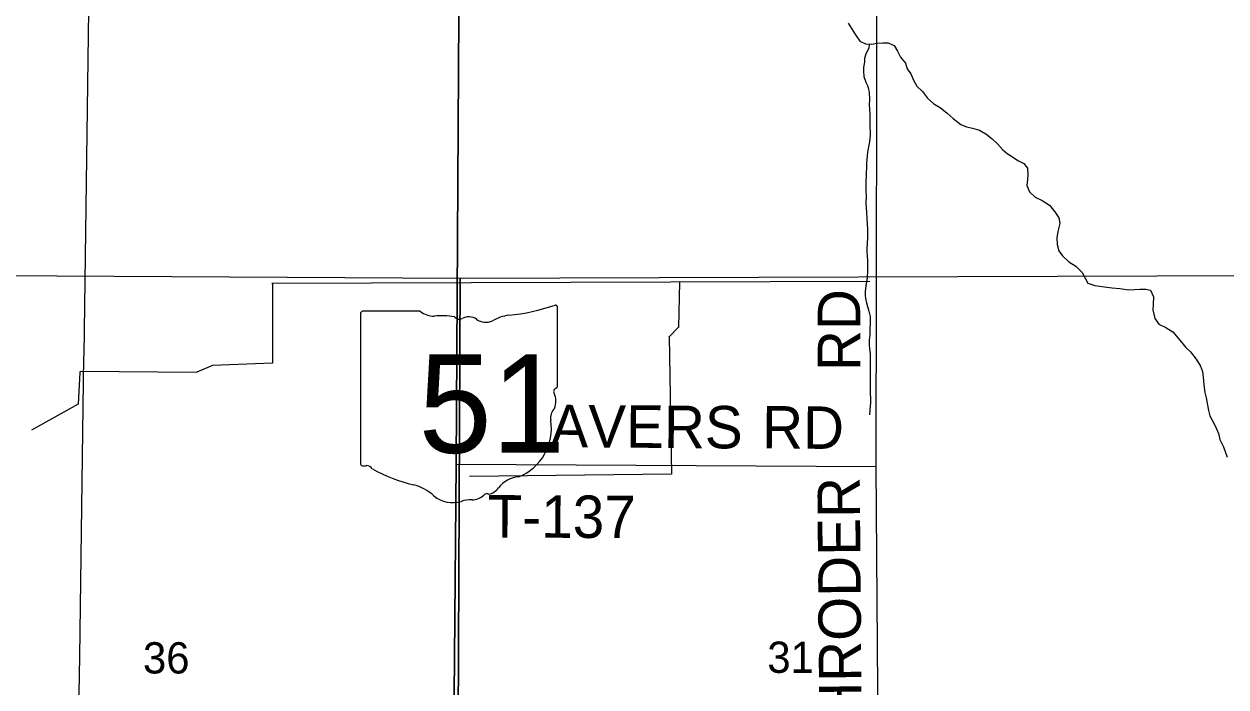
# Model space of a CAD drawing. Extents: x 1588073 to 2013523, y 1090242 to 1357120.
# Drawn here: x 1746125 to 1754621, y 1252468 to 1257155 of the extents above; entities that cross this region are included whole.
import ezdxf

# ---------------------------------------------------------------- set-up
doc = ezdxf.new("R2010")
doc.units = 0
for name, color, linetype in [('GM_X_Minor_River', 7, 'Continuous'), ('GM_X_Section', 7, 'Continuous'), ('GM_X_Section_Text', 7, 'Continuous'), ('GM_X_State_Location', 7, 'Continuous'), ('GM_X_State_Route', 7, 'Continuous'), ('GM_X_State_Shield', 7, 'Continuous'), ('GM_X_Township', 7, 'Continuous'), ('GM_X_Township_Road', 7, 'Continuous'), ('GM_X_Township_Road_Text', 7, 'Continuous')]:
    doc.layers.add(name, color=color, linetype=linetype)

msp = doc.modelspace()

# ---------------------------------------------------------------- linework, layer by layer
at = {"layer": 'GM_X_Minor_River'}
for p, q in [((1752104.5, 1255335.1), (1747877.2, 1255319.3)), ((1747877.2, 1255319.3), (1747881.3, 1255321.3)), ((1747881.3, 1255321.3), (1747880.9, 1254756.1)), ((1750758.8, 1255328.9), (1750752, 1255008.3)), ((1750752, 1255010.3), (1750685, 1254943.2)), ((1750685, 1254943.2), (1750685, 1254945.2)), ((1750685, 1254945.2), (1750702.6, 1253972.9)), ((1750752, 1255008.3), (1750752, 1255010.3)), ((1746520.3, 1254692.1), (1746507, 1254467.8)), ((1746522.4, 1254698), (1746520.3, 1254692.1)), ((1747345.3, 1254691.9), (1746522.4, 1254698)), ((1747347.3, 1254693.9), (1747345.3, 1254691.9)), ((1747456.1, 1254740.4), (1747347.3, 1254693.9)), ((1747880.9, 1254756.1), (1747456.1, 1254740.4)), ((1747456.1, 1254740.4), (1747456.1, 1254740.4)), ((1747880.9, 1254756.1), (1747880.9, 1254756.1)), ((1746507, 1254467.8), (1746177.8, 1254282.3)), ((1746507, 1254467.8), (1746507, 1254467.8)), ((1750702.6, 1253972.9), (1749272.6, 1253956)), ((1750702.6, 1253972.9), (1750702.6, 1253972.9))]:
    msp.add_line(p, q, dxfattribs=at)
for points in [[(1751949.4, 1257159.9), (1751984.8, 1257105.4), (1752006.5, 1257071.1), (1752032.1, 1257032.8), (1752071.9, 1257014.3), (1752115.9, 1257011.9), (1752154.1, 1257019.5), (1752196.1, 1257021.1), (1752232.1, 1257022.7), (1752276, 1257002.2), (1752299.6, 1256961.9), (1752321.2, 1256921.6), (1752354.7, 1256879.1), (1752368.3, 1256836.9), (1752394, 1256802.6), (1752411.5, 1256758.3), (1752435.1, 1256716), (1752474.7, 1256677.5), (1752510.3, 1256631), (1752555.9, 1256590.4), (1752599.6, 1256563.9), (1752649.3, 1256525.4), (1752692.9, 1256486.8), (1752746.5, 1256444.2), (1752786.4, 1256427.7), (1752828.3, 1256419.3), (1752878.2, 1256404.7), (1752924, 1256378.2), (1752967.6, 1256343.7), (1753005.3, 1256307.2), (1753040.9, 1256266.8), (1753074.6, 1256238.4), (1753112.4, 1256215.9), (1753150.2, 1256189.5), (1753192, 1256169), (1753217.6, 1256134.7), (1753221.2, 1256090.5), (1753218.8, 1256054.5), (1753212.4, 1256012.5), (1753231.9, 1255968.2), (1753271.6, 1255931.7), (1753321.3, 1255907.1), (1753373, 1255874.5), (1753410.6, 1255828), (1753440.2, 1255783.6), (1753445.8, 1255745.5), (1753433.1, 1255687.5), (1753424.7, 1255643.5), (1753428.2, 1255595.3), (1753439.7, 1255551.1), (1753465.4, 1255516.8), (1753509, 1255472.3), (1753558.7, 1255441.7), (1753604.3, 1255399.1), (1753625.9, 1255358.8), (1753643.5, 1255322.6), (1753693.4, 1255306), (1753729.4, 1255301.6), (1753779.3, 1255295.1), (1753815.3, 1255290.7), (1753871.3, 1255284.1), (1753933.2, 1255275.5), (1753973.3, 1255277.1), (1754011.3, 1255280.7), (1754053.4, 1255280.2), (1754087.3, 1255271.9), (1754108.8, 1255225.6), (1754106.3, 1255171.5), (1754103.9, 1255133.4), (1754117.3, 1255073.1), (1754146.9, 1255032.8), (1754194.6, 1255008.2), (1754244.4, 1254979.6), (1754283.9, 1254933.1), (1754337.3, 1254868.4), (1754371, 1254838), (1754410.5, 1254785.5), (1754440, 1254735.1), (1754455.6, 1254698.9), (1754459.2, 1254658.7), (1754464.6, 1254604.6), (1754472.1, 1254548.4), (1754479.7, 1254512.2), (1754496.8, 1254421.8), (1754506.4, 1254385.7), (1754543.7, 1254313.1)], [(1752099.3, 1257012.8), (1752095.6, 1256984), (1752075.2, 1256944.1), (1752066.8, 1256910.2), (1752064.6, 1256884.1), (1752058.2, 1256850.1), (1752057.9, 1256822.1), (1752061.5, 1256783.9), (1752075.1, 1256743.7), (1752086.9, 1256719.6), (1752094.6, 1256695.4), (1752098.3, 1256667.3), (1752099.9, 1256625.2), (1752099.4, 1256579.1), (1752101.2, 1256557.1), (1752102.7, 1256510.9), (1752102.3, 1256466.8), (1752103.8, 1256424.7), (1752105.5, 1256392.6), (1752105.2, 1256368.6), (1752103, 1256346.6), (1752100.8, 1256322.6), (1752094.4, 1256286.5), (1752088, 1256248.5), (1752083.7, 1256220.5), (1752081.5, 1256198.5), (1752079.1, 1256168.4), (1752078.8, 1256136.4), (1752076.5, 1256106.3), (1752078.2, 1256080.3), (1752075.8, 1256040.2), (1752075.1, 1255968.1), (1752076.8, 1255944), (1752076.2, 1255885.9), (1752077.9, 1255855.8), (1752079.5, 1255819.7), (1752081.1, 1255781.6), (1752084.7, 1255739.5), (1752086.3, 1255703.4), (1752088.1, 1255677.3), (1752085.8, 1255655.3), (1752085.2, 1255597.1), (1752083, 1255575.1), (1752082.7, 1255551.1), (1752084.3, 1255509), (1752086.1, 1255486.9), (1752085.8, 1255464.9), (1752087.5, 1255432.8), (1752087.3, 1255408.7), (1752084.8, 1255362.6), (1752076.2, 1255304.6), (1752069.7, 1255262.6), (1752069.5, 1255238.5), (1752073.2, 1255214.4), (1752080.9, 1255184.3), (1752086.7, 1255158.2), (1752096.3, 1255124), (1752105.9, 1255087.8), (1752105.4, 1255035.7), (1752103.1, 1255003.7), (1752102.6, 1254957.6), (1752098.2, 1254919.6), (1752097.9, 1254887.5), (1752101.5, 1254857.4), (1752105.2, 1254823.3), (1752106.9, 1254797.2), (1752105.5, 1254662.9), (1752105.2, 1254632.9), (1752106.9, 1254598.8), (1752106.2, 1254538.6), (1752108, 1254514.6), (1752107.6, 1254476.5), (1752105.3, 1254452.5), (1752103.1, 1254426.4), (1752100.7, 1254392.4)], [(1754543.7, 1254313.1), (1754569.1, 1254260.8), (1754576.7, 1254216.6), (1754604.2, 1254166.2), (1754617.8, 1254126), (1754629.4, 1254091.8)]]:
    msp.add_lwpolyline(points, dxfattribs=at)
at = {"layer": 'GM_X_Section'}
for points in [[(1743908.5, 1255388.1), (1749207.2, 1255358.6), (1749184.2, 1250111.8), (1743847.2, 1250107.6)], [(1749207.2, 1255358.6), (1754836.6, 1255376.1), (1754851.5, 1250122.9), (1749184.2, 1250111.8)]]:
    msp.add_lwpolyline(points, close=True, dxfattribs=at)
at = {"layer": 'GM_X_State_Route'}
msp.add_lwpolyline([(1749132.8, 1248594.3), (1749179.9, 1254041.7), (1749203, 1258015.3), (1749199.5, 1259643.7)], dxfattribs=at)
at = {"layer": 'GM_X_State_Shield'}
for p, q in [((1748504, 1255105.4), (1748504, 1254048.7)), ((1748925.4, 1255123.5), (1748517.7, 1255123.5)), ((1749896.1, 1254597), (1749896.1, 1255149.7)), ((1749896, 1254597.1), (1749896.1, 1254597))]:
    msp.add_line(p, q, dxfattribs=at)
for centre, radius, start, end in [((1748519.9, 1255107.6), 16.1, 98.1301, 188.1301), ((1749022.5, 1255246.2), 156.4, 231.61951, 271.11188), ((1749400.2, 1256564.1), 1476.4, 275.84447, 288.90645), ((1749880.7, 1255152), 15.5, 351.86209, 97.738), ((1749074.3, 1254530.3), 561.6, 80.48669, 94.98827), ((1749201.8, 1255113.1), 45.1, 219.79206, 297.10237), ((1749268.1, 1254991), 93.8, 54.46668, 119.14113), ((1749389.2, 1255158.5), 112.9, 233.85621, 294.82819), ((1749588.5, 1254800.8), 297, 97.34618, 120.76885), ((1749879.6, 1254594.8), 16.6, 289.60381, 7.73413), ((1749892.5, 1254556.4), 24, 107.94398, 210.33697), ((1749739.9, 1254486.5), 144, 340.03296, 23.64957), ((1749951.6, 1254365.7), 104.8, 136.8065, 186.92959), ((1749482.9, 1254295.4), 369.3, 292.30889, 8.98584), ((1748520, 1254046.4), 16.3, 171.95839, 258.30661), ((1748522.5, 1254154.5), 124.2, 267.33899, 280.60386), ((1748547.9, 1253987.8), 44.8, 29.74838, 93.27175), ((1749113.2, 1254937.1), 1066.1, 240.41292, 257.1985), ((1749638.6, 1253752.1), 202.2, 94.40312, 142.57675), ((1748795.3, 1253574), 333.6, 47.18416, 75.83597), ((1749293.9, 1253903.4), 112.8, 268.77702, 315.54927), ((1749395.9, 1253801.1), 31.8, 65.75173, 132.64842), ((1749382.4, 1253946.3), 119.3, 282.87319, 323.27711), ((1749156.1, 1253982.5), 211.7, 230.70037, 286.29184), ((1749278.4, 1253617.2), 173.9, 85.69512, 111.20995)]:
    msp.add_arc(centre, radius, start, end, dxfattribs=at)
at = {"layer": 'GM_X_Township'}
for points in [[(1738897.5, 1260682), (1743909.5, 1260685.3), (1746424.3, 1260675.9), (1747879.2, 1260667.3), (1749206.8, 1260663.9), (1749198.5, 1260141.7), (1749198.5, 1260116.5), (1749203, 1258015.3), (1749179.9, 1254041.7), (1749132.8, 1248594.3), (1749049.4, 1246137.3)], [(1754797.2, 1260664.8), (1753720.2, 1260661.7), (1753605.7, 1260661.4), (1752840, 1260654.1), (1752150.2, 1260647), (1751719.7, 1260643.4), (1751597.5, 1260643.2), (1749206.8, 1260663.9), (1749198.5, 1260141.7), (1749198.5, 1260116.5), (1749203, 1258015.3), (1749179.9, 1254041.7), (1749132.8, 1248594.3), (1749049.4, 1246137.3)]]:
    msp.add_lwpolyline(points, dxfattribs=at)
at = {"layer": 'GM_X_Township_Road'}
for points in [[(1746548.6, 1254798.3), (1746548.9, 1254815.5), (1746593.3, 1257947.8), (1746554.2, 1259430.3), (1746569.3, 1259498.2), (1746588.6, 1259574.1), (1746607.8, 1259640), (1746629.1, 1259715.8), (1746639.9, 1259763.8), (1746644.5, 1259795.8), (1746522.9, 1260380.2), (1746514.1, 1260476.3), (1746500.4, 1260525.1), (1746478.2, 1260587.4), (1746424.4, 1260676)], [(1752096.5, 1250110.1), (1752110.9, 1250112.3), (1752130.4, 1250119.4), (1752147.3, 1250129.8), (1752163.6, 1250143.5), (1752172, 1250167.4), (1752177.4, 1250251.6), (1752148.9, 1254025.9), (1752155.7, 1257998.2), (1752150.1, 1260541)], [(1746471.8, 1250074.1), (1746518.7, 1252683.5), (1746548.6, 1254798.3)], [(1749179.9, 1254041.7), (1752148.9, 1254025.9)]]:
    msp.add_lwpolyline(points, dxfattribs=at)

# ---------------------------------------------------------------- texts
at = {"layer": 'GM_X_Section_Text'}
for s, p in [('36', (1746965.7, 1252562.9)), ('31', (1751378.9, 1252567.3))]:
    msp.add_text(s, height=221, rotation=0.00001, dxfattribs=at).set_placement(p)
at = {"layer": 'GM_X_State_Location'}
for s in ['s', 'r']:
    msp.add_text(s, height=1, dxfattribs=at).set_placement((1749184.3, 1254506.8))
msp.add_text('51', height=1, rotation=0.00001, dxfattribs=at).set_placement((1748932.5, 1254434))
at = {"layer": 'GM_X_State_Shield'}
msp.add_text('51', height=696.1, dxfattribs=at).set_placement((1748913.4, 1254123.2))
at = {"layer": 'GM_X_Township_Road_Text'}
for s, rotation, p in [('RD', 90, (1752035.4, 1254700.9)), ('AVERS', 359.58049, (1749844.2, 1254163.4)), ('RD', 359.50448, (1751340.3, 1254154.5)), ('DAMSCHRODER', 90.44842, (1752057.3, 1250766.4)), ('T-137', 359.71929, (1749400.8, 1253524.6))]:
    msp.add_text(s, height=300, rotation=rotation, dxfattribs=at).set_placement(p)

doc.saveas('drawing.dxf')
